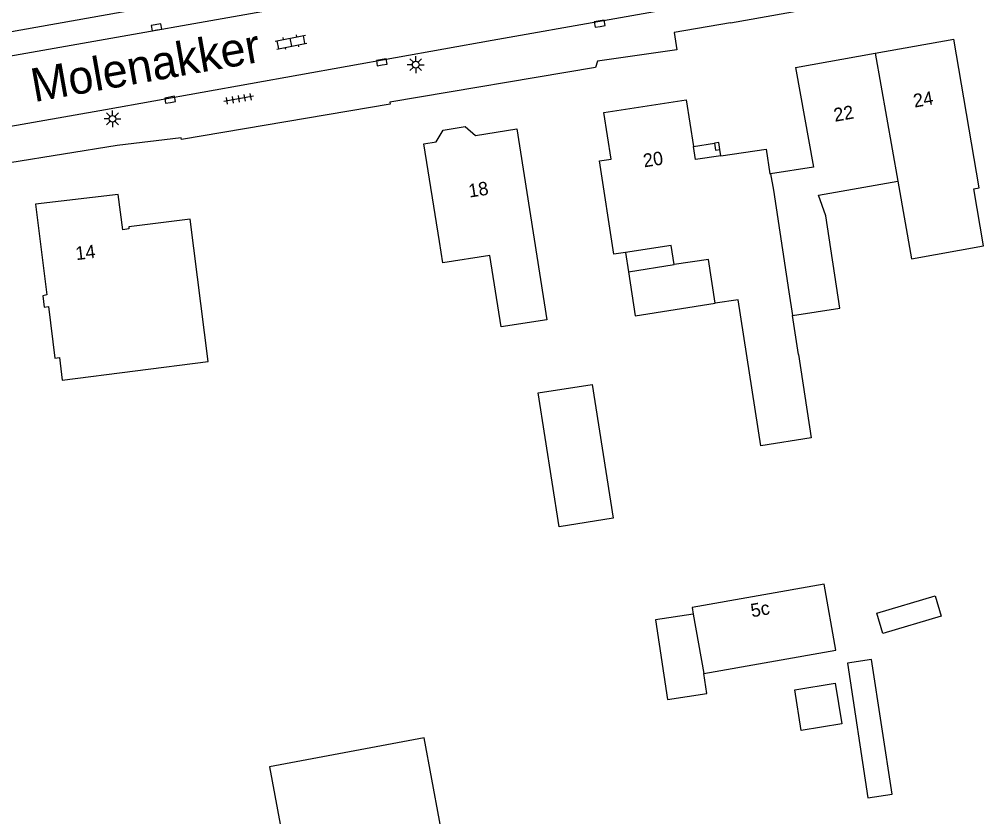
# Model space of a CAD drawing. Extents: x 137999 to 141000, y 397500 to 400501.
# Drawn here: x 138259.6 to 138331, y 400247 to 400306.4 of the extents above; entities that cross this region are included whole.
import ezdxf

# ---------------------------------------------------------------- set-up
doc = ezdxf.new("R2010")
doc.units = 0
for name, color, linetype in [('gg-afsc-hekwerk', 7, 'Continuous'), ('gg-anno-huisnummerreeks BGT', 7, 'Continuous'), ('gg-anno-openbare ruimte label', 7, 'Continuous'), ('gg-bbg-gedigitaliseerde bebouwing', 7, 'Continuous'), ('gg-bbg-gedigitaliseerde bebouwing onder overbouw', 7, 'Continuous'), ('gg-bbg-gedigitaliseerde bijgebouw', 7, 'Continuous'), ('gg-bbg-hoofdgebouw', 7, 'Continuous'), ('gg-bbg-luifel en loopbrug', 7, 'Continuous'), ('gg-bbg-onder overbouw', 7, 'Continuous'), ('gg-bbg-pand overbouw', 7, 'Continuous'), ('gg-bbg-pilaar onder overbouw', 7, 'Continuous'), ('gg-bbg-pilaar pand', 7, 'Continuous'), ('gg-bbg-tussenscheiding', 7, 'Continuous'), ('gg-knt-verharding', 7, 'Continuous'), ('gt-symb-klinker verharding', 7, 'Continuous'), ('gt-symb-kolk', 7, 'Continuous'), ('gt-symb-lichtmast', 7, 'Continuous'), ('gt-symb-tegel verharding', 7, 'Continuous')]:
    doc.layers.add(name, color=color, linetype=linetype)

# ---------------------------------------------------------------- blocks, each defined once
blk = doc.blocks.new('gt0-LMAST')
at = {"layer": 'gt-symb-lichtmast'}
for p, q in [((-0.182, 0.173), (-0.447, 0.438)), ((-0.005, 0.246), (-0.005, 0.621)), ((0.172, 0.173), (0.437, 0.438)), ((-0.255, -0.004), (-0.63, -0.004)), ((-0.182, -0.181), (-0.447, -0.446)), ((-0.005, -0.254), (-0.005, -0.629)), ((0.437, -0.446), (0.172, -0.181)), ((0.245, -0.004), (0.62, -0.004))]:
    blk.add_line(p, q, dxfattribs=at)
blk.add_circle((-0.005, -0.004), 0.25, dxfattribs=at)
blk = doc.blocks.new('gt0-KOLK')
at = {"layer": 'gt-symb-kolk'}
blk.add_lwpolyline([(0, 0), (0.375, 0), (0.375, 0.4), (-0.375, 0.4), (-0.375, 0), (0, 0)], dxfattribs=at)
blk = doc.blocks.new('gt0-TEG1')
at = {"layer": 'gt-symb-tegel verharding'}
for p, q in [((-1.125, 0), (1.125, 0)), ((-0.9, -0.25), (-0.9, 0.25)), ((-0.45, -0.25), (-0.45, 0.25)), ((0, -0.25), (0, 0.25)), ((0.45, -0.25), (0.45, 0.25)), ((0.9, -0.25), (0.9, 0.25))]:
    blk.add_line(p, q, dxfattribs=at)
blk = doc.blocks.new('gt0-KL1')
at = {"layer": 'gt-symb-klinker verharding'}
for p, q in [((-1.15, 0.3), (1.15, 0.3)), ((-1, -0.3), (-1, 0.3)), ((-0.5, 0.3), (-0.5, 0.45)), ((0, -0.3), (0, 0.3)), ((0.5, 0.3), (0.5, 0.45)), ((1, -0.3), (1, 0.3)), ((-1.15, -0.3), (1.15, -0.3)), ((-0.5, -0.45), (-0.5, -0.3)), ((0.5, -0.45), (0.5, -0.3))]:
    blk.add_line(p, q, dxfattribs=at)

msp = doc.modelspace()

# ---------------------------------------------------------------- linework, layer by layer
at = {"layer": 'gg-afsc-hekwerk'}
msp.add_line((138287.282, 400300.102), (138271.725, 400297.466), dxfattribs=at)
at = {"layer": 'gg-bbg-gedigitaliseerde bebouwing'}
for p, q in [((138296.723, 400298.25), (138298.971, 400284.037)), ((138290.954, 400289.873), (138289.802, 400297.155)), ((138304.82, 400289.052), (138303.954, 400288.919)), ((138311.013, 400288.538), (138308.45, 400288.142)), ((138311.518, 400285.263), (138311.013, 400288.538)), ((138313.229, 400285.527), (138311.518, 400285.263)), ((138317.707, 400281.46), (138317.26, 400284.36)), ((138309.875, 400262.106), (138310.654, 400257.677))]:
    msp.add_line(p, q, dxfattribs=at)
for points in [[(138317.26, 400284.36), (138320.79, 400284.91), (138319.75, 400291.79), (138319.22, 400293.32), (138325.116, 400294.359)], [(138325.116, 400294.359), (138326.135, 400288.586), (138331.516, 400289.535)], [(138262.848, 400279.536), (138273.724, 400280.915), (138272.377, 400291.54)], [(138298.971, 400284.037), (138295.564, 400283.498), (138294.722, 400288.821), (138291.208, 400288.266), (138290.954, 400289.873)], [(138317.707, 400281.46), (138318.663, 400275.23), (138314.907, 400274.654), (138313.229, 400285.527)], [(138319.637, 400264.334), (138309.788, 400262.601), (138309.875, 400262.106)], [(138310.654, 400257.677), (138320.503, 400259.41), (138319.637, 400264.334)]]:
    msp.add_lwpolyline(points, dxfattribs=at)
at = {"layer": 'gg-bbg-gedigitaliseerde bebouwing onder overbouw'}
for p, q in [((138308.23, 400289.576), (138304.82, 400289.052)), ((138308.45, 400288.142), (138308.23, 400289.576))]:
    msp.add_line(p, q, dxfattribs=at)
at = {"layer": 'gg-bbg-gedigitaliseerde bijgebouw'}
for points in [[(138298.308, 400278.584), (138302.336, 400279.221), (138303.913, 400269.252), (138299.885, 400268.615), (138298.308, 400278.584)], [(138317.434, 400256.463), (138320.461, 400256.954), (138320.952, 400253.928), (138317.926, 400253.436), (138317.434, 400256.463)], [(138278.297, 400250.741), (138280.007, 400241.521), (138291.53, 400243.658), (138289.82, 400252.878), (138278.297, 400250.741)]]:
    msp.add_lwpolyline(points, dxfattribs=at)
at = {"layer": 'gg-bbg-hoofdgebouw'}
for p, q in [((138323.435, 400303.888), (138329.29, 400304.93)), ((138331.194, 400293.861), (138329.29, 400304.93)), ((138317.49, 400302.83), (138323.435, 400303.888)), ((138293.637, 400297.762), (138296.723, 400298.25)), ((138289.802, 400297.155), (138290.712, 400297.299))]:
    msp.add_line(p, q, dxfattribs=at)
for points in [[(138317.49, 400302.83), (138318.832, 400295.403), (138315.628, 400294.92)], [(138303.954, 400288.919), (138302.886, 400295.878), (138303.746, 400296.01), (138303.213, 400299.479), (138309.356, 400300.423), (138309.881, 400296.956)], [(138290.712, 400297.299), (138291.237, 400298.171), (138292.864, 400298.445), (138293.637, 400297.762)], [(138311.93, 400296.248), (138315.319, 400296.75), (138315.592, 400294.915), (138315.628, 400294.92)], [(138272.377, 400291.54), (138267.796, 400290.959), (138267.816, 400290.8), (138267.37, 400290.744), (138267.014, 400293.38), (138260.847, 400292.647), (138261.7, 400285.889), (138261.391, 400285.832), (138261.492, 400284.986), (138261.81, 400285.024), (138262.298, 400281.187), (138262.645, 400281.231), (138262.848, 400279.536)]]:
    msp.add_lwpolyline(points, dxfattribs=at)
at = {"layer": 'gg-bbg-luifel en loopbrug'}
for points in [[(138305.041, 400287.618), (138305.547, 400284.342), (138311.518, 400285.263)], [(138323.56, 400262.172), (138327.902, 400263.462), (138328.352, 400261.946), (138324.01, 400260.656), (138323.56, 400262.172)], [(138309.875, 400262.106), (138307.051, 400261.673), (138307.961, 400255.737), (138310.881, 400256.193), (138310.654, 400257.677)], [(138321.363, 400258.442), (138322.898, 400248.429), (138324.692, 400248.704), (138323.158, 400258.717), (138321.363, 400258.442)]]:
    msp.add_lwpolyline(points, dxfattribs=at)
at = {"layer": 'gg-bbg-onder overbouw'}
msp.add_lwpolyline([(138311.93, 400296.248), (138310.031, 400295.967), (138309.881, 400296.956)], dxfattribs=at)
at = {"layer": 'gg-bbg-pand overbouw'}
for p, q in [((138309.881, 400296.956), (138311.463, 400297.195)), ((138311.93, 400296.248), (138311.859, 400296.719)), ((138304.82, 400289.052), (138305.041, 400287.618)), ((138305.041, 400287.618), (138308.45, 400288.142))]:
    msp.add_line(p, q, dxfattribs=at)
at = {"layer": 'gg-bbg-pilaar onder overbouw'}
msp.add_lwpolyline([(138311.463, 400297.195), (138311.543, 400296.671), (138311.859, 400296.719)], dxfattribs=at)
at = {"layer": 'gg-bbg-pilaar pand'}
msp.add_lwpolyline([(138311.859, 400296.719), (138311.78, 400297.243), (138311.463, 400297.195)], dxfattribs=at)
at = {"layer": 'gg-bbg-tussenscheiding'}
for p, q in [((138323.435, 400303.888), (138325.116, 400294.359)), ((138315.628, 400294.92), (138315.845, 400293.686)), ((138315.845, 400293.686), (138316.992, 400286.107)), ((138316.992, 400286.107), (138317.26, 400284.36))]:
    msp.add_line(p, q, dxfattribs=at)
msp.add_lwpolyline([(138331.516, 400289.535), (138330.784, 400293.79), (138331.194, 400293.861)], dxfattribs=at)
at = {"layer": 'gg-knt-verharding'}
for p, q in [((138241.191, 400300.547), (138319.705, 400314.446)), ((138312.64, 400306.17), (138356.023, 400313.86)), ((138255.51, 400297.853), (138266.063, 400299.695))]:
    msp.add_line(p, q, dxfattribs=at)
for points in [[(138266.063, 400299.695), (138294.889, 400304.876), (138355.93, 400315.68)], [(138248.805, 400303.755), (138248.82, 400303.69), (138272.204, 400307.848)], [(138312.64, 400306.17), (138308.446, 400305.427), (138308.65, 400304.139), (138302.748, 400303.296), (138302.594, 400302.834), (138287.259, 400300.237), (138287.282, 400300.102)], [(138271.725, 400297.466), (138271.707, 400297.603), (138266.932, 400297.014), (138254.903, 400295.087), (138250.439, 400294.295)]]:
    msp.add_lwpolyline(points, dxfattribs=at)

# ---------------------------------------------------------------- block references
at = {"layer": 'gt-symb-klinker verharding', "rotation": 11.534620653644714}
msp.add_blockref('gt0-KL1', (138279.896, 400304.718), dxfattribs=at)
at = {"layer": 'gt-symb-kolk', "rotation": 10.017934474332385}
for p in [(138269.904, 400305.631), (138302.929, 400305.894), (138286.693, 400303.019), (138270.92, 400300.228)]:
    msp.add_blockref('gt0-KOLK', p, dxfattribs=at)
at = {"layer": 'gt-symb-lichtmast'}
for p in [(138289.194, 400303.046), (138266.599, 400299.016)]:
    msp.add_blockref('gt0-LMAST', p, dxfattribs=at)
at = {"layer": 'gt-symb-tegel verharding', "rotation": -170.20785375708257}
msp.add_blockref('gt0-TEG1', (138275.988, 400300.494), dxfattribs=at)

# ---------------------------------------------------------------- texts
at = {"layer": 'gg-anno-huisnummerreeks BGT'}
for s, rotation, p in [('24', 10.1, (138326.367, 400299.84)), ('22', 10.1, (138320.435, 400298.784)), ('20', 8.7, (138306.218, 400295.388)), ('18', 9, (138293.199, 400293.136)), ('14', 6.8, (138263.889, 400288.476)), ('5c', 10, (138314.245, 400261.863))]:
    msp.add_text(s, height=1, rotation=rotation, dxfattribs=at).set_placement(p)
at = {"layer": 'gg-anno-openbare ruimte label'}
msp.add_text('Molenakker', height=2.5, rotation=10.1, dxfattribs=at).set_placement((138260.752, 400300.246))

doc.saveas('drawing.dxf')
